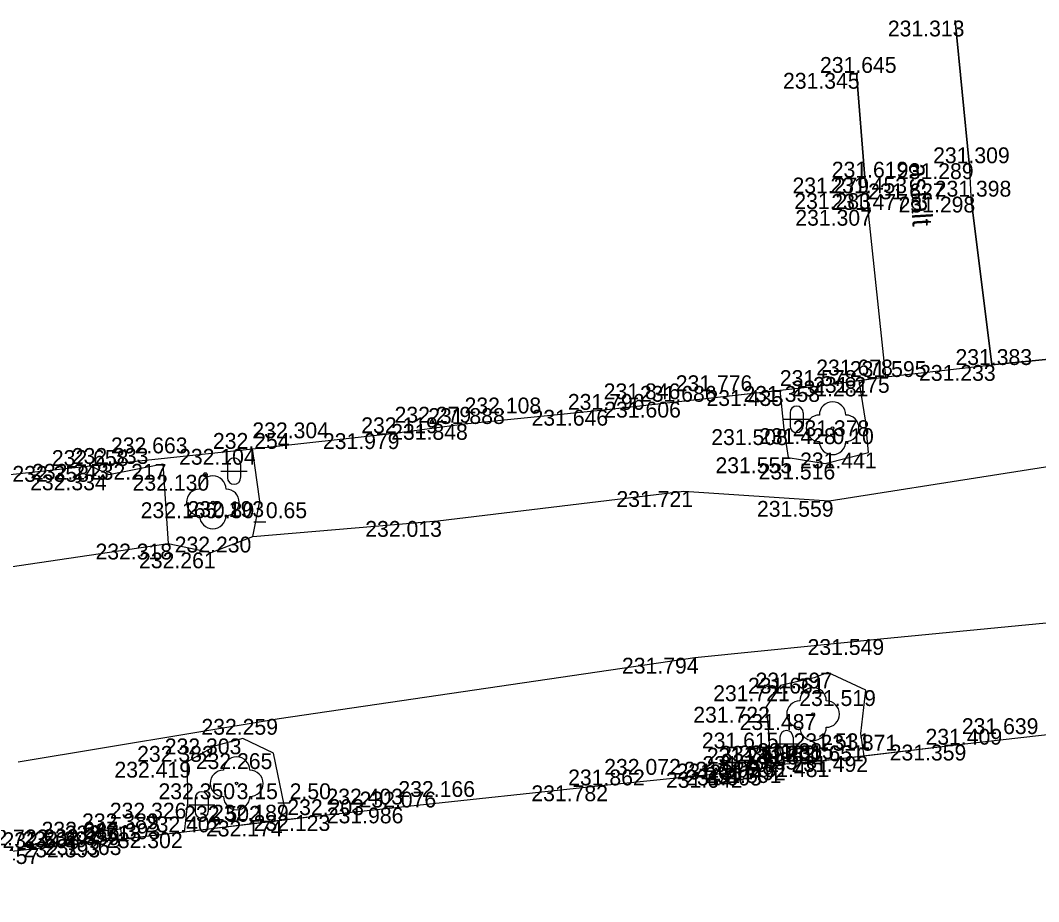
# Model space of a CAD drawing. Extents: x -599516 to -599132, y -1163668 to -1163119.
# Drawn here: x -599469.23 to -599449.95, y -1163507.49 to -1163490.8 of the extents above; entities that cross this region are included whole.
import ezdxf

# ---------------------------------------------------------------- set-up
doc = ezdxf.new("R2010")
doc.units = 0
for name, color, linetype in [('Bod-oznac1', 7, 'Continuous'), ('Bod-oznac2', 7, 'Continuous'), ('Bod-oznac3', 7, 'Continuous'), ('Bod-vyska1', 7, 'Continuous'), ('Bod-vyska2', 7, 'Continuous'), ('Bod-vyska3', 7, 'Continuous'), ('Z_cela-hrobu-dolni-linie', 7, 'Continuous'), ('Z_cela-hrobu-horni-linie', 7, 'Continuous'), ('Z_chodnik', 7, 'Continuous'), ('Z_komunikace', 7, 'Continuous'), ('Z_kultury-znacky', 7, 'Continuous'), ('Z_nove-stromy-prumer-kmene', 7, 'Continuous'), ('Z_obvod-kmene-spodek-ve-vysce1_2m', 7, 'Continuous'), ('Z_popis-budov-povrchu', 7, 'Continuous'), ('Z_povrchy-rozhrani-typu', 7, 'Continuous'), ('Z_stromy-kere', 7, 'Continuous'), ('Z_stromy-nove-vysazene', 7, 'Continuous'), ('Z_vol-zn-podrobny-vyskovy-bod-geo', 7, 'Continuous'), ('Z_zpevnene-plochy', 7, 'Continuous')]:
    doc.layers.add(name, color=color, linetype=linetype)

msp = doc.modelspace()

# ---------------------------------------------------------------- linework, layer by layer
at = {"layer": 'Bod-oznac1'}
for p, q in [((-599451.532, -1163490.808), (-599451.532, -1163490.808)), ((-599453.402, -1163491.798), (-599453.402, -1163491.798)), ((-599451.267, -1163493.509), (-599451.267, -1163493.509)), ((-599453.243, -1163493.781), (-599453.243, -1163493.781)), ((-599453.199, -1163494.077), (-599453.199, -1163494.077)), ((-599451.236, -1163494.142), (-599451.236, -1163494.142)), ((-599453.18, -1163494.392), (-599453.18, -1163494.392)), ((-599450.837, -1163497.33), (-599450.837, -1163497.33)), ((-599453.351, -1163497.625), (-599453.351, -1163497.625)), ((-599452.842, -1163497.557), (-599452.842, -1163497.557)), ((-599454.851, -1163497.806), (-599454.851, -1163497.806)), ((-599454.162, -1163497.728), (-599454.162, -1163497.728)), ((-599456.822, -1163498.026), (-599456.822, -1163498.026)), ((-599458.186, -1163498.179), (-599458.186, -1163498.179)), ((-599453.228, -1163498.378), (-599453.228, -1163498.378)), ((-599462.145, -1163498.622), (-599462.145, -1163498.622)), ((-599460.82, -1163498.447), (-599460.82, -1163498.447)), ((-599454.773, -1163498.546), (-599454.773, -1163498.546)), ((-599453.853, -1163498.528), (-599453.853, -1163498.528)), ((-599464.838, -1163498.918), (-599464.838, -1163498.918)), ((-599453.172, -1163498.988), (-599453.172, -1163498.988)), ((-599467.515, -1163499.203), (-599467.515, -1163499.203)), ((-599466.535, -1163499.202), (-599466.535, -1163499.202)), ((-599454.692, -1163499.079), (-599454.692, -1163499.079)), ((-599453.991, -1163499.198), (-599453.991, -1163499.198)), ((-599467.899, -1163499.242), (-599467.899, -1163499.242)), ((-599467.552, -1163499.403), (-599467.552, -1163499.403)), ((-599465.729, -1163499.41), (-599465.729, -1163499.41)), ((-599456.67, -1163499.718), (-599456.67, -1163499.718)), ((-599465.586, -1163499.931), (-599465.586, -1163499.931)), ((-599464.699, -1163499.909), (-599464.699, -1163499.909)), ((-599453.918, -1163499.904), (-599453.918, -1163499.904)), ((-599461.324, -1163500.284), (-599461.324, -1163500.284)), ((-599466.429, -1163500.713), (-599466.429, -1163500.713)), ((-599464.828, -1163500.581), (-599464.828, -1163500.581)), ((-599465.617, -1163500.88), (-599465.617, -1163500.88)), ((-599452.948, -1163502.521), (-599452.948, -1163502.521)), ((-599456.461, -1163502.874), (-599456.461, -1163502.874)), ((-599454.204, -1163503.253), (-599454.204, -1163503.253)), ((-599453.943, -1163503.156), (-599453.943, -1163503.156)), ((-599454.838, -1163503.397), (-599454.838, -1163503.397)), ((-599453.221, -1163503.488), (-599453.221, -1163503.488)), ((-599455.111, -1163503.803), (-599455.111, -1163503.803)), ((-599464.332, -1163504.032), (-599464.332, -1163504.032)), ((-599454.221, -1163503.942), (-599454.221, -1163503.942)), ((-599465.016, -1163504.402), (-599465.016, -1163504.402)), ((-599455.065, -1163504.292), (-599455.065, -1163504.292)), ((-599453.317, -1163504.306), (-599453.317, -1163504.306)), ((-599465.537, -1163504.545), (-599465.537, -1163504.545)), ((-599451.405, -1163504.52), (-599451.405, -1163504.52)), ((-599464.439, -1163504.682), (-599464.439, -1163504.682)), ((-599453.252, -1163504.736), (-599453.252, -1163504.736)), ((-599466.071, -1163504.844), (-599466.071, -1163504.844)), ((-599455.648, -1163504.879), (-599455.648, -1163504.879)), ((-599455.305, -1163504.844), (-599455.305, -1163504.844)), ((-599455.279, -1163504.993), (-599455.279, -1163504.993)), ((-599455.01, -1163504.946), (-599455.01, -1163504.946)), ((-599454.809, -1163504.894), (-599454.809, -1163504.894)), ((-599454.08, -1163504.834), (-599454.08, -1163504.834)), ((-599455.629, -1163505.037), (-599455.629, -1163505.037)), ((-599465.135, -1163505.253), (-599465.135, -1163505.253)), ((-599458.176, -1163505.291), (-599458.176, -1163505.291)), ((-599466.066, -1163505.62), (-599466.066, -1163505.62)), ((-599464.234, -1163505.658), (-599464.234, -1163505.658)), ((-599462.073, -1163505.71), (-599462.073, -1163505.71)), ((-599464.325, -1163505.959), (-599464.325, -1163505.959)), ((-599463.435, -1163505.854), (-599463.435, -1163505.854)), ((-599467.327, -1163506.122), (-599467.327, -1163506.122)), ((-599467.717, -1163506.162), (-599467.717, -1163506.162)), ((-599467.296, -1163506.31), (-599467.296, -1163506.31)), ((-599466.128, -1163506.18), (-599466.128, -1163506.18)), ((-599468.828, -1163506.48), (-599468.828, -1163506.48)), ((-599467.7, -1163506.354), (-599467.7, -1163506.354))]:
    msp.add_line(p, q, dxfattribs=at)
at = {"layer": 'Bod-oznac2'}
for p, q in [((-599453.402, -1163491.798), (-599453.402, -1163491.798)), ((-599451.267, -1163493.509), (-599451.267, -1163493.509)), ((-599453.243, -1163493.781), (-599453.243, -1163493.781)), ((-599453.199, -1163494.077), (-599453.199, -1163494.077)), ((-599451.236, -1163494.142), (-599451.236, -1163494.142)), ((-599453.18, -1163494.392), (-599453.18, -1163494.392)), ((-599450.837, -1163497.33), (-599450.837, -1163497.33)), ((-599452.842, -1163497.557), (-599452.842, -1163497.557)), ((-599454.162, -1163497.728), (-599454.162, -1163497.728)), ((-599456.822, -1163498.026), (-599456.822, -1163498.026)), ((-599458.186, -1163498.179), (-599458.186, -1163498.179)), ((-599462.145, -1163498.622), (-599462.145, -1163498.622)), ((-599460.82, -1163498.447), (-599460.82, -1163498.447)), ((-599464.838, -1163498.918), (-599464.838, -1163498.918)), ((-599467.515, -1163499.203), (-599467.515, -1163499.203)), ((-599467.899, -1163499.242), (-599467.899, -1163499.242)), ((-599451.405, -1163504.52), (-599451.405, -1163504.52)), ((-599455.648, -1163504.879), (-599455.648, -1163504.879)), ((-599455.305, -1163504.844), (-599455.305, -1163504.844)), ((-599455.279, -1163504.993), (-599455.279, -1163504.993)), ((-599454.809, -1163504.894), (-599454.809, -1163504.894)), ((-599454.08, -1163504.834), (-599454.08, -1163504.834)), ((-599455.629, -1163505.037), (-599455.629, -1163505.037)), ((-599458.176, -1163505.291), (-599458.176, -1163505.291)), ((-599462.073, -1163505.71), (-599462.073, -1163505.71)), ((-599463.435, -1163505.854), (-599463.435, -1163505.854)), ((-599467.327, -1163506.122), (-599467.327, -1163506.122)), ((-599467.296, -1163506.31), (-599467.296, -1163506.31)), ((-599466.128, -1163506.18), (-599466.128, -1163506.18)), ((-599468.828, -1163506.48), (-599468.828, -1163506.48)), ((-599467.7, -1163506.354), (-599467.7, -1163506.354))]:
    msp.add_line(p, q, dxfattribs=at)
at = {"layer": 'Bod-oznac3'}
for p, q in [((-599453.18, -1163494.392), (-599453.18, -1163494.392)), ((-599454.162, -1163497.728), (-599454.162, -1163497.728)), ((-599456.822, -1163498.026), (-599456.822, -1163498.026)), ((-599458.186, -1163498.179), (-599458.186, -1163498.179)), ((-599462.145, -1163498.622), (-599462.145, -1163498.622)), ((-599460.82, -1163498.447), (-599460.82, -1163498.447)), ((-599464.838, -1163498.918), (-599464.838, -1163498.918)), ((-599467.515, -1163499.203), (-599467.515, -1163499.203)), ((-599451.405, -1163504.52), (-599451.405, -1163504.52)), ((-599455.279, -1163504.993), (-599455.279, -1163504.993)), ((-599454.08, -1163504.834), (-599454.08, -1163504.834)), ((-599455.629, -1163505.037), (-599455.629, -1163505.037)), ((-599458.176, -1163505.291), (-599458.176, -1163505.291)), ((-599462.073, -1163505.71), (-599462.073, -1163505.71)), ((-599463.435, -1163505.854), (-599463.435, -1163505.854)), ((-599466.128, -1163506.18), (-599466.128, -1163506.18)), ((-599468.828, -1163506.48), (-599468.828, -1163506.48))]:
    msp.add_line(p, q, dxfattribs=at)
at = {"layer": 'Z_cela-hrobu-dolni-linie'}
for points in [[(-599467.899, -1163499.242), (-599467.515, -1163499.203), (-599464.838, -1163498.918)], [(-599444.765, -1163503.768), (-599446.114, -1163503.931), (-599448.779, -1163504.22), (-599451.405, -1163504.52), (-599453.252, -1163504.736)], [(-599453.252, -1163504.736), (-599454.08, -1163504.834), (-599454.809, -1163504.894), (-599455.01, -1163504.946)], [(-599455.279, -1163504.993), (-599455.629, -1163505.037)], [(-599455.01, -1163504.946), (-599455.279, -1163504.993)], [(-599455.629, -1163505.037), (-599458.176, -1163505.291), (-599462.073, -1163505.71), (-599463.435, -1163505.854), (-599464.325, -1163505.959)], [(-599464.325, -1163505.959), (-599466.128, -1163506.18)], [(-599466.128, -1163506.18), (-599467.296, -1163506.31), (-599467.7, -1163506.354), (-599468.828, -1163506.48), (-599470.15, -1163506.627), (-599472.833, -1163506.936), (-599474.145, -1163507.087), (-599475.49, -1163507.243), (-599476.908, -1163507.428), (-599477.319, -1163507.493)]]:
    msp.add_lwpolyline(points, dxfattribs=at)
at = {"layer": 'Z_cela-hrobu-horni-linie'}
for p, q in [((-599451.267, -1163493.509), (-599451.532, -1163490.808)), ((-599453.402, -1163491.798), (-599453.243, -1163493.781))]:
    msp.add_line(p, q, dxfattribs=at)
for points in [[(-599473.154, -1163496.595), (-599472.832, -1163499.758), (-599470.071, -1163499.476), (-599467.899, -1163499.242), (-599467.515, -1163499.203), (-599467.515, -1163499.203), (-599464.838, -1163498.918), (-599464.838, -1163498.918), (-599462.145, -1163498.622), (-599462.145, -1163498.622), (-599460.82, -1163498.447), (-599460.82, -1163498.447), (-599458.186, -1163498.179), (-599458.186, -1163498.179), (-599456.822, -1163498.026), (-599456.822, -1163498.026), (-599454.162, -1163497.728), (-599454.162, -1163497.728), (-599452.842, -1163497.557), (-599453.18, -1163494.392), (-599453.18, -1163494.392), (-599453.199, -1163494.077)], [(-599437.419, -1163495.93), (-599440.096, -1163496.211), (-599440.096, -1163496.211), (-599441.441, -1163496.314), (-599441.441, -1163496.314), (-599444.148, -1163496.614), (-599444.148, -1163496.614), (-599446.804, -1163496.892), (-599446.804, -1163496.892), (-599448.166, -1163497.062), (-599448.166, -1163497.062), (-599450.837, -1163497.33), (-599451.236, -1163494.142)], [(-599448.779, -1163504.22), (-599451.405, -1163504.52), (-599451.405, -1163504.52), (-599454.08, -1163504.834), (-599454.08, -1163504.834), (-599454.809, -1163504.894), (-599455.279, -1163504.993), (-599455.629, -1163505.037), (-599458.176, -1163505.291), (-599458.176, -1163505.291), (-599462.073, -1163505.71), (-599462.073, -1163505.71), (-599463.435, -1163505.854), (-599463.435, -1163505.854), (-599466.128, -1163506.18), (-599466.128, -1163506.18), (-599467.7, -1163506.354), (-599468.828, -1163506.48), (-599468.828, -1163506.48), (-599470.15, -1163506.627)]]:
    msp.add_lwpolyline(points, dxfattribs=at)
at = {"layer": 'Z_chodnik'}
for points in [[(-599451.532, -1163490.808), (-599451.267, -1163493.509), (-599451.236, -1163494.142), (-599450.837, -1163497.33)], [(-599452.842, -1163497.557), (-599453.18, -1163494.392), (-599453.199, -1163494.077), (-599453.243, -1163493.781), (-599453.402, -1163491.798)]]:
    msp.add_lwpolyline(points, dxfattribs=at)
at = {"layer": 'Z_komunikace'}
for p, q in [((-599453.317, -1163504.306), (-599453.221, -1163503.488)), ((-599455.111, -1163503.803), (-599455.065, -1163504.292))]:
    msp.add_line(p, q, dxfattribs=at)
for points in [[(-599450.837, -1163497.33), (-599448.166, -1163497.062), (-599446.804, -1163496.892), (-599445.19, -1163496.73), (-599444.148, -1163496.614), (-599442.262, -1163496.406), (-599441.441, -1163496.314)], [(-599452.842, -1163497.557), (-599450.837, -1163497.33)], [(-599464.838, -1163498.918), (-599462.145, -1163498.622), (-599460.82, -1163498.447), (-599458.186, -1163498.179), (-599456.822, -1163498.026), (-599454.851, -1163497.806), (-599454.162, -1163497.728), (-599453.351, -1163497.625), (-599452.842, -1163497.557)], [(-599454.851, -1163497.806), (-599454.773, -1163498.546), (-599454.692, -1163499.079), (-599453.991, -1163499.198), (-599453.172, -1163498.988), (-599453.228, -1163498.378), (-599453.351, -1163497.625)], [(-599467.899, -1163499.242), (-599467.552, -1163499.403), (-599466.535, -1163499.202), (-599466.429, -1163500.713), (-599465.617, -1163500.88), (-599464.828, -1163500.581), (-599464.699, -1163499.909), (-599464.838, -1163498.918)], [(-599477.212, -1163500.181), (-599475.683, -1163500.044), (-599474.27, -1163499.917), (-599472.832, -1163499.758), (-599470.071, -1163499.476), (-599467.899, -1163499.242)], [(-599453.221, -1163503.488), (-599453.943, -1163503.156), (-599454.204, -1163503.253), (-599454.838, -1163503.397), (-599455.111, -1163503.803)], [(-599464.325, -1163505.959), (-599464.234, -1163505.658), (-599464.439, -1163504.682), (-599465.016, -1163504.402), (-599465.537, -1163504.545), (-599466.071, -1163504.844), (-599466.066, -1163505.62), (-599466.128, -1163506.18)], [(-599455.01, -1163504.946), (-599455.065, -1163504.292)], [(-599453.252, -1163504.736), (-599453.317, -1163504.306)], [(-599455.279, -1163504.993), (-599455.305, -1163504.844), (-599455.648, -1163504.879), (-599455.629, -1163505.037)]]:
    msp.add_lwpolyline(points, dxfattribs=at)
at = {"layer": 'Z_kultury-znacky'}
for p, q in [((-599454.658, -1163498.234), (-599454.658, -1163498.484)), ((-599454.408, -1163498.234), (-599454.408, -1163498.484)), ((-599454.783, -1163498.359), (-599454.283, -1163498.359)), ((-599465.309, -1163499.213), (-599465.309, -1163499.463)), ((-599465.059, -1163499.213), (-599465.059, -1163499.463)), ((-599465.434, -1163499.338), (-599464.934, -1163499.338)), ((-599454.851, -1163504.38), (-599454.851, -1163504.63)), ((-599454.601, -1163504.38), (-599454.601, -1163504.63)), ((-599454.976, -1163504.505), (-599454.476, -1163504.505)), ((-599465.923, -1163505.537), (-599465.923, -1163505.787)), ((-599465.673, -1163505.537), (-599465.673, -1163505.787)), ((-599466.048, -1163505.662), (-599465.548, -1163505.662))]:
    msp.add_line(p, q, dxfattribs=at)
for centre, start, end in [((-599454.533, -1163498.234), 0, 180), ((-599454.533, -1163498.484), 180, 0), ((-599465.184, -1163499.214), 0, 180), ((-599465.184, -1163499.464), 180, 0), ((-599454.726, -1163504.38), 0, 180), ((-599454.726, -1163504.63), 180, 0), ((-599465.798, -1163505.537), 0, 180), ((-599465.798, -1163505.787), 180, 0)]:
    msp.add_arc(centre, 0.125, start, end, dxfattribs=at)
at = {"layer": 'Z_povrchy-rozhrani-typu'}
for points in [[(-599464.828, -1163500.581), (-599461.324, -1163500.284), (-599456.67, -1163499.718), (-599453.918, -1163499.904), (-599447.492, -1163498.893), (-599443.887, -1163498.669), (-599440.603, -1163498.032), (-599433.846, -1163497.206)], [(-599430.284, -1163500.287), (-599432.817, -1163500.493), (-599436.11, -1163500.651), (-599441.282, -1163501.274), (-599446.082, -1163501.859), (-599452.948, -1163502.521), (-599456.461, -1163502.874), (-599464.332, -1163504.032), (-599469.272, -1163504.85)], [(-599475.955, -1163502.035), (-599472.803, -1163501.652), (-599466.429, -1163500.713)]]:
    msp.add_lwpolyline(points, dxfattribs=at)
at = {"layer": 'Z_stromy-kere'}
for centre in [(-599465.586, -1163499.931), (-599454.221, -1163503.942), (-599465.135, -1163505.253)]:
    msp.add_circle(centre, 0.025, dxfattribs=at)
for centre, start, end in [((-599465.586, -1163499.681), 0, 180), ((-599465.836, -1163499.931), 90, 270), ((-599465.336, -1163499.931), 270, 90), ((-599465.586, -1163500.181), 180, 0), ((-599454.221, -1163503.692), 0, 180), ((-599454.471, -1163503.942), 90, 270), ((-599453.971, -1163503.942), 270, 90), ((-599454.221, -1163504.192), 180, 0), ((-599465.135, -1163505.003), 0, 180), ((-599465.385, -1163505.253), 90, 270), ((-599464.885, -1163505.253), 270, 90), ((-599465.135, -1163505.503), 180, 0)]:
    msp.add_arc(centre, 0.25, start, end, dxfattribs=at)
at = {"layer": 'Z_stromy-nove-vysazene'}
msp.add_circle((-599453.853, -1163498.528), 0.025, dxfattribs=at)
for centre, start, end in [((-599453.853, -1163498.278), 0, 180), ((-599454.103, -1163498.528), 90, 270), ((-599453.603, -1163498.528), 270, 90), ((-599453.853, -1163498.778), 180, 0)]:
    msp.add_arc(centre, 0.25, start, end, dxfattribs=at)
at = {"layer": 'Z_vol-zn-podrobny-vyskovy-bod-geo'}
for radius in [0.0375, 0.0125]:
    msp.add_circle((-599465.729, -1163499.41), radius, dxfattribs=at)
at = {"layer": 'Z_zpevnene-plochy'}
for points in [[(-599455.279, -1163504.993), (-599455.305, -1163504.844), (-599455.648, -1163504.879), (-599455.629, -1163505.037)], [(-599467.296, -1163506.31), (-599467.327, -1163506.122), (-599467.717, -1163506.162), (-599467.7, -1163506.354)], [(-599467.296, -1163506.31), (-599467.327, -1163506.122), (-599467.717, -1163506.162)]]:
    msp.add_lwpolyline(points, dxfattribs=at)

# ---------------------------------------------------------------- texts
at = {"layer": 'Bod-vyska1'}
for s, p in [('231.313', (-599452.806, -1163491.108)), ('231.345', (-599454.791, -1163492.098)), ('231.289', (-599452.633, -1163493.809)), ('231.279', (-599454.611, -1163494.081)), ('231.283', (-599454.577, -1163494.377)), ('231.298', (-599452.602, -1163494.442)), ('231.307', (-599454.558, -1163494.692)), ('231.233', (-599452.215, -1163497.63)), ('231.281', (-599454.625, -1163497.925)), ('231.275', (-599454.221, -1163497.857)), ('231.435', (-599456.24, -1163498.106)), ('231.358', (-599455.54, -1163498.028)), ('231.606', (-599458.175, -1163498.326)), ('231.646', (-599459.552, -1163498.479)), ('231.848', (-599462.209, -1163498.747)), ('231.378', (-599454.607, -1163498.678)), ('231.979', (-599463.502, -1163498.922)), ('231.508', (-599456.149, -1163498.846)), ('231.428', (-599455.242, -1163498.828)), ('232.104', (-599466.225, -1163499.218)), ('231.441', (-599454.468, -1163499.288)), ('232.243', (-599469.008, -1163499.503)), ('232.217', (-599467.914, -1163499.502)), ('231.555', (-599456.07, -1163499.379)), ('231.516', (-599455.253, -1163499.498)), ('232.358', (-599469.381, -1163499.542)), ('232.334', (-599469.045, -1163499.703)), ('232.130', (-599467.105, -1163499.71)), ('231.721', (-599457.945, -1163500.018)), ('232.165', (-599466.952, -1163500.231)), ('232.193', (-599466.065, -1163500.209)), ('231.559', (-599455.284, -1163500.204)), ('232.013', (-599462.7, -1163500.584)), ('232.318', (-599467.807, -1163501.013)), ('232.230', (-599466.308, -1163500.881)), ('232.261', (-599466.983, -1163501.18)), ('231.549', (-599454.326, -1163502.821)), ('231.794', (-599457.84, -1163503.174)), ('231.661', (-599455.455, -1163503.553)), ('231.597', (-599455.311, -1163503.456)), ('231.721', (-599456.113, -1163503.697)), ('231.519', (-599454.483, -1163503.788)), ('231.722', (-599456.49, -1163504.103)), ('232.259', (-599465.802, -1163504.332)), ('231.487', (-599455.612, -1163504.242)), ('232.303', (-599466.496, -1163504.702)), ('231.615', (-599456.327, -1163504.592)), ('231.531', (-599454.591, -1163504.606)), ('232.382', (-599467.019, -1163504.845)), ('231.359', (-599452.771, -1163504.82)), ('232.265', (-599465.909, -1163504.982)), ('231.492', (-599454.63, -1163505.036)), ('232.419', (-599467.449, -1163505.144)), ('231.611', (-599456.806, -1163505.179)), ('231.592', (-599456.671, -1163505.144)), ('231.605', (-599456.643, -1163505.293)), ('231.591', (-599456.272, -1163505.246)), ('231.492', (-599456.187, -1163505.194)), ('231.481', (-599455.365, -1163505.134)), ('231.642', (-599457.007, -1163505.337)), ('232.350', (-599466.615, -1163505.553)), ('231.782', (-599459.555, -1163505.591)), ('232.326', (-599467.536, -1163505.92)), ('232.189', (-599465.6, -1163505.958)), ('231.986', (-599463.428, -1163506.01)), ('232.174', (-599465.716, -1163506.259)), ('232.123', (-599464.813, -1163506.154)), ('232.359', (-599468.797, -1163506.422)), ('232.397', (-599469.189, -1163506.462)), ('232.393', (-599469.17, -1163506.654)), ('232.363', (-599468.766, -1163506.61)), ('232.302', (-599467.608, -1163506.48)), ('232.457', (-599470.323, -1163506.78))]:
    msp.add_text(s, height=0.3, dxfattribs=at).set_placement(p)
at = {"layer": 'Bod-vyska2'}
for s, p in [('231.645', (-599454.091, -1163491.798)), ('231.309', (-599451.949, -1163493.509)), ('231.619', (-599453.868, -1163493.781)), ('231.453', (-599453.893, -1163494.077)), ('231.398', (-599451.919, -1163494.142)), ('231.477', (-599453.876, -1163494.392)), ('231.383', (-599451.526, -1163497.33)), ('231.595', (-599453.525, -1163497.557)), ('231.578', (-599454.852, -1163497.728)), ('231.686', (-599457.499, -1163498.026)), ('231.796', (-599458.864, -1163498.179)), ('231.888', (-599461.509, -1163498.447)), ('232.119', (-599462.776, -1163498.622)), ('232.254', (-599465.584, -1163498.918)), ('232.658', (-599468.634, -1163499.242)), ('232.333', (-599468.256, -1163499.203)), ('231.409', (-599452.093, -1163504.52)), ('231.711', (-599456.234, -1163504.879)), ('231.692', (-599455.982, -1163504.844)), ('231.892', (-599455.492, -1163504.894)), ('231.651', (-599454.711, -1163504.834)), ('231.702', (-599456.318, -1163505.037)), ('231.705', (-599455.968, -1163504.993)), ('231.862', (-599458.859, -1163505.291)), ('232.203', (-599464.175, -1163505.854)), ('232.076', (-599462.808, -1163505.71)), ('232.389', (-599468.062, -1163506.122)), ('232.402', (-599466.873, -1163506.18)), ('232.513', (-599468.389, -1163506.354)), ('232.393', (-599468.031, -1163506.31)), ('232.507', (-599469.569, -1163506.48))]:
    msp.add_text(s, height=0.3, dxfattribs=at).set_placement(p)
at = {"layer": 'Bod-vyska3'}
for s, p in [('231.627', (-599453.18, -1163494.192)), ('231.678', (-599454.162, -1163497.528)), ('231.776', (-599456.822, -1163497.826)), ('231.846', (-599458.186, -1163497.979)), ('232.108', (-599460.82, -1163498.247)), ('232.279', (-599462.145, -1163498.422)), ('232.304', (-599464.838, -1163498.718)), ('232.663', (-599467.515, -1163499.003)), ('231.639', (-599451.405, -1163504.32)), ('231.871', (-599454.08, -1163504.634)), ('231.882', (-599455.629, -1163504.837)), ('231.885', (-599455.279, -1163504.793)), ('232.072', (-599458.176, -1163505.091)), ('232.403', (-599463.435, -1163505.654)), ('232.166', (-599462.073, -1163505.51)), ('232.502', (-599466.128, -1163505.98)), ('232.722', (-599470.15, -1163506.427)), ('232.647', (-599468.828, -1163506.28))]:
    msp.add_text(s, height=0.3, dxfattribs=at).set_placement(p)
at = {"layer": 'Z_nove-stromy-prumer-kmene'}
msp.add_text('0.10', height=0.3, dxfattribs=at).set_placement((-599453.853, -1163498.828))
at = {"layer": 'Z_obvod-kmene-spodek-ve-vysce1_2m'}
for s, p in [('0.80_0.65', (-599465.586, -1163500.231)), ('3.15_2.50', (-599465.135, -1163505.553))]:
    msp.add_text(s, height=0.3, dxfattribs=at).set_placement(p)
at = {"layer": 'Z_popis-budov-povrchu'}
msp.add_text('asfalt', height=0.375, rotation=273.4503, dxfattribs=at).set_placement((-599452.408, -1163493.516))

doc.saveas('drawing.dxf')
